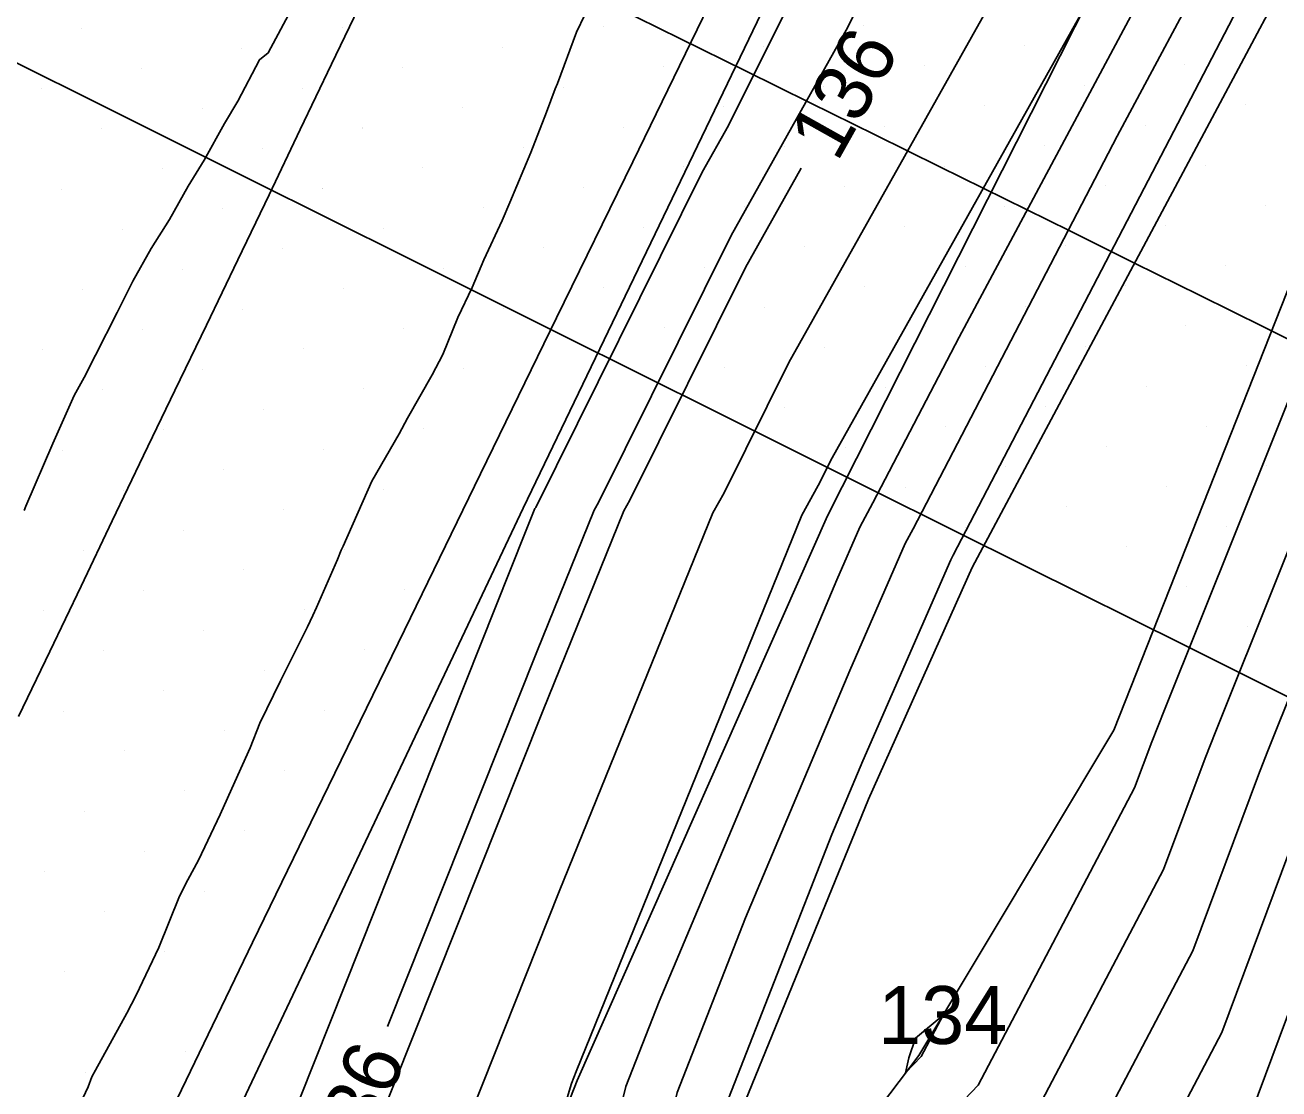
# Model space of a CAD drawing. Extents: x 2354170 to 2357230, y 866100 to 868290.
# Drawn here: x 2355683.04 to 2355726.38, y 867155.89 to 867192.65 of the extents above; entities that cross this region are included whole.
import ezdxf

# ---------------------------------------------------------------- set-up
doc = ezdxf.new("R2010")
doc.units = 0
for name, color, linetype in [('Default', 7, 'Continuous'), ('DTM Contours Major', 7, 'Continuous'), ('DTM Contours Minor', 7, 'Continuous'), ('DTM Contours Minor Text', 7, 'Continuous'), ('Exist DTM Breakline', 7, 'Continuous'), ('Exist DTM Scan Elevation Point', 7, 'Continuous'), ('Exist Roads EOP', 7, 'Continuous'), ('Exist Structure Major Box Culvert or Tunnel Topo', 7, 'Continuous'), ('PH Exist DTM Breakline', 7, 'Continuous'), ('Scratch_Level_0', 7, 'Continuous'), ('Scratch_Level_4', 7, 'Continuous')]:
    doc.layers.add(name, color=color, linetype=linetype)

msp = doc.modelspace()

# ---------------------------------------------------------------- linework, layer by layer
at = {"layer": 'Default'}
for points in [[(2355678.165, 867126.175), (2355687.697, 867143.855), (2355688.585, 867144.569), (2355689.234, 867146.246), (2355690.461, 867150.349), (2355700.339, 867175.135), (2355700.666, 867175.94), (2355700.69, 867175.983), (2355706.444, 867187.567), (2355707.35, 867189.181), (2355719.757, 867214.022), (2355721.491, 867217.061), (2355733.186, 867240.328)], [(2355739.08, 867229.651), (2355725.661, 867204.501), (2355725.103, 867203.43), (2355719.62, 867193.18), (2355710.931, 867177.694), (2355710.455, 867176.736), (2355709.887, 867175.717), (2355702.091, 867156.497), (2355701.925, 867156.081), (2355701.42, 867154.396), (2355696.297, 867138.982), (2355695.062, 867136.333), (2355693.48, 867134.605), (2355692.133, 867133.521), (2355691.296, 867131.968), (2355686.339, 867127.968), (2355688.792, 867125.903), (2355688.984, 867124.584), (2355685.124, 867115.853), (2355681.74, 867108.781)], [(2355735.68, 867228.193), (2355723.378, 867206.633), (2355719.745, 867199.358), (2355709.436, 867180.985), (2355707.2, 867176.485), (2355706.814, 867175.792), (2355701.507, 867162.71), (2355698.103, 867154.17), (2355693.781, 867139.722), (2355693.645, 867139.371), (2355690.654, 867136.966), (2355686.919, 867130.037), (2355683.355, 867127.161), (2355686.166, 867124.795), (2355685.265, 867120.638), (2355682.205, 867113.719)], [(2355741.229, 867227.398), (2355734.778, 867215.308), (2355727.72, 867201.761), (2355720.79, 867188.804), (2355713.734, 867175.237), (2355713.463, 867174.733), (2355711.546, 867170.35), (2355707.938, 867161.797), (2355705.579, 867155.767), (2355704.128, 867149.939), (2355701.874, 867143.16), (2355695.399, 867129.267), (2355694.161, 867127.915), (2355693.186, 867129.072), (2355692.058, 867128.328), (2355692.685, 867124.021), (2355690.961, 867120.122), (2355684.094, 867105.772), (2355681.964, 867101.721)], [(2355680.39, 867082.28), (2355683.532, 867088.697), (2355688.758, 867103.25), (2355697.155, 867117.942), (2355700.155, 867124.199), (2355707.185, 867141.78), (2355710.142, 867146.849), (2355717.952, 867155.037), (2355722.39, 867163.473), (2355723.823, 867167.315), (2355724.197, 867168.249), (2355732.609, 867189.248), (2355736.083, 867195.78), (2355744.226, 867216.048), (2355748.13, 867223.241)], [(2355679.882, 867086.321), (2355686.155, 867103.79), (2355696.236, 867121.427), (2355697.377, 867123.807), (2355705.829, 867144.946), (2355706.478, 867146.059), (2355715.983, 867156.023), (2355721.384, 867166.29), (2355721.978, 867167.884), (2355722.421, 867168.989), (2355732.372, 867193.832), (2355733.896, 867196.697), (2355743.681, 867221.052)], [(2355739.337, 867220.712), (2355729.029, 867200.926), (2355726.256, 867195.743), (2355715.12, 867174.332), (2355715.033, 867174.17), (2355711.997, 867167.226), (2355710.923, 867164.681), (2355707.354, 867155.556), (2355705.158, 867146.737), (2355704.663, 867145.249), (2355695.568, 867125.735), (2355695.097, 867125.22), (2355694.726, 867125.66), (2355694.297, 867125.378), (2355694.535, 867123.739), (2355693.88, 867122.257), (2355685.272, 867104.268), (2355684.868, 867103.5), (2355677.056, 867085.957)], [(2355682.003, 867075.417), (2355683.678, 867078.839), (2355690.833, 867093.451), (2355693.964, 867102.169), (2355698.994, 867110.972), (2355705.713, 867124.984), (2355709.897, 867135.449), (2355717.47, 867148.429), (2355721.891, 867153.064), (2355724.403, 867157.84), (2355727.513, 867166.177), (2355727.75, 867166.769), (2355733.083, 867180.082), (2355740.456, 867193.945), (2355745.316, 867206.04), (2355753.437, 867221.003)], [(2355680.655, 867066.584), (2355683.177, 867072.737), (2355685.322, 867077.119), (2355694.483, 867095.828), (2355696.566, 867101.629), (2355699.914, 867107.486), (2355708.492, 867125.376), (2355711.253, 867132.283), (2355721.134, 867149.22), (2355723.861, 867152.078), (2355725.41, 867155.023), (2355729.358, 867165.608), (2355729.527, 867166.029), (2355733.32, 867175.498), (2355742.643, 867193.028), (2355745.86, 867201.035), (2355756.091, 867219.884)], [(2355704.278, 867127.954), (2355708.541, 867138.614), (2355713.806, 867147.639), (2355719.922, 867154.05), (2355723.397, 867160.656), (2355725.668, 867166.746), (2355725.974, 867167.509), (2355732.846, 867184.665), (2355738.27, 867194.863), (2355744.771, 867211.044), (2355748.089, 867217.156)], [(2355731.479, 867212.266), (2355730.219, 867209.905), (2355726.411, 867202.595), (2355715.324, 867181.866), (2355712.347, 867176.143), (2355711.892, 867175.295), (2355711.095, 867173.474), (2355704.953, 867158.914), (2355703.804, 867155.978), (2355703.098, 867153.141), (2355699.086, 867141.071), (2355695.231, 867132.8), (2355693.225, 867130.609), (2355692.347, 867131.652), (2355691.915, 867130.867), (2355689.323, 867128.775), (2355690.304, 867127.949), (2355690.68, 867125.369)], [(2355683.013, 867175.87), (2355683.07, 867176.029), (2355684, 867178.19), (2355684.74, 867179.844), (2355685.086, 867180.469), (2355685.483, 867181.244), (2355686.224, 867182.714), (2355686.766, 867183.801), (2355687.401, 867184.932), (2355688.03, 867185.926), (2355688.678, 867187.085), (2355689.23, 867187.975), (2355689.936, 867189.251), (2355690.396, 867190.016), (2355691.142, 867191.45), (2355691.445, 867191.687), (2355692.32, 867193.317)], [(2355684.304, 867154.008), (2355685.219, 867155.963), (2355685.353, 867156.311), (2355685.472, 867156.54), (2355686.56, 867158.51), (2355686.879, 867159.131), (2355687.668, 867160.775), (2355688.382, 867162.545), (2355688.667, 867163.112), (2355689.035, 867163.799), (2355689.789, 867165.367), (2355690.289, 867166.504), (2355690.824, 867167.679), (2355691.156, 867168.522), (2355691.869, 867169.986), (2355692.808, 867171.852), (2355692.985, 867172.245), (2355693.115, 867172.529), (2355693.837, 867174.18), (2355693.97, 867174.508), (2355694.004, 867174.569), (2355694.042, 867174.646), (2355695.032, 867176.886), (2355695.969, 867178.523), (2355696.263, 867179.07), (2355697.112, 867180.559), (2355697.479, 867181.263), (2355697.995, 867182.544), (2355698.5, 867183.585), (2355698.898, 867184.531), (2355699.536, 867185.897), (2355699.792, 867186.518), (2355700.518, 867188.245), (2355701.065, 867189.636), (2355701.363, 867190.446), (2355701.446, 867190.629), (2355702.102, 867192.4), (2355702.389, 867193.002)], [(2355709.863, 867187.702), (2355707.94, 867184.276), (2355703.945, 867176.234), (2355703.74, 867175.866), (2355700.923, 867168.922), (2355694.282, 867152.26), (2355691.507, 867142.984), (2355691.115, 867141.97), (2355689.176, 867140.41), (2355682.542, 867128.106), (2355680.371, 867126.354), (2355682.083, 867124.913), (2355679.321, 867112.171), (2355678.839, 867111.204), (2355672.05, 867097.988)], [(2355714.768, 867158.444), (2355713.816, 867157.642), (2355713.585, 867156.96), (2355713.472, 867156.442), (2355714.013, 867157.01), (2355714.768, 867158.444)]]:
    msp.add_lwpolyline(points, dxfattribs=at)
at = {"layer": 'DTM Contours Major'}
for points in [[(2355704.278, 867127.954), (2355708.541, 867138.614), (2355713.806, 867147.639), (2355719.922, 867154.05), (2355723.397, 867160.656), (2355725.668, 867166.746), (2355725.974, 867167.509), (2355732.846, 867184.665), (2355738.27, 867194.863), (2355744.771, 867211.044), (2355748.089, 867217.156)], [(2355731.479, 867212.266), (2355730.219, 867209.905), (2355726.411, 867202.595), (2355715.324, 867181.866), (2355712.347, 867176.143), (2355711.892, 867175.295), (2355711.095, 867173.474), (2355704.953, 867158.914), (2355703.804, 867155.978), (2355703.098, 867153.141), (2355699.086, 867141.071), (2355695.231, 867132.8), (2355693.225, 867130.609), (2355692.347, 867131.652), (2355691.915, 867130.867), (2355689.323, 867128.775), (2355690.304, 867127.949), (2355690.68, 867125.369)]]:
    msp.add_lwpolyline(points, dxfattribs=at)
at = {"layer": 'DTM Contours Minor'}
msp.add_lwpolyline([(2355695.57, 867158.049), (2355700.728, 867170.993), (2355702.715, 867175.891), (2355702.86, 867176.151), (2355707.442, 867185.373), (2355711.482, 867192.573), (2355720.964, 867211.559), (2355726.221, 867220.772)], dxfattribs=at)
at = {"layer": 'Exist DTM Breakline'}
msp.add_lwpolyline([(2355706.58, 867218.357), (2355705.506, 867216.1), (2355704.432, 867213.842), (2355703.356, 867211.586), (2355702.278, 867209.33), (2355701.199, 867207.075), (2355700.121, 867204.819), (2355699.041, 867202.565), (2355697.959, 867200.311), (2355696.876, 867198.058), (2355695.794, 867195.804), (2355694.714, 867193.549), (2355693.635, 867191.294), (2355692.556, 867189.039), (2355691.477, 867186.784), (2355690.395, 867184.53), (2355689.31, 867182.278), (2355688.224, 867180.026), (2355687.139, 867177.774), (2355686.057, 867175.52), (2355684.979, 867173.264), (2355683.9, 867171.009), (2355682.822, 867168.754)], dxfattribs=at)
at = {"layer": 'Exist DTM Scan Elevation Point'}
for p, q in [((2355684.99, 867192.523), (2355684.99, 867192.523)), ((2355694.003, 867192.555), (2355694.003, 867192.555)), ((2355703.017, 867192.587), (2355703.017, 867192.587)), ((2355690.539, 867191.849), (2355690.539, 867191.849)), ((2355699.553, 867191.881), (2355699.553, 867191.881)), ((2355687.075, 867191.144), (2355687.075, 867191.144)), ((2355696.088, 867191.175), (2355696.088, 867191.175)), ((2355705.102, 867191.207), (2355705.102, 867191.207)), ((2355683.61, 867190.438), (2355683.61, 867190.438)), ((2355692.624, 867190.47), (2355692.624, 867190.47)), ((2355701.638, 867190.502), (2355701.638, 867190.502)), ((2355689.16, 867189.764), (2355689.16, 867189.764)), ((2355698.173, 867189.796), (2355698.173, 867189.796)), ((2355685.695, 867189.059), (2355685.695, 867189.059)), ((2355694.709, 867189.09), (2355694.709, 867189.09)), ((2355703.723, 867189.122), (2355703.723, 867189.122)), ((2355691.245, 867188.385), (2355691.245, 867188.385)), ((2355700.258, 867188.417), (2355700.258, 867188.417)), ((2355687.78, 867187.679), (2355687.78, 867187.679)), ((2355696.794, 867187.711), (2355696.794, 867187.711)), ((2355684.316, 867186.974), (2355684.316, 867186.974)), ((2355693.33, 867187.005), (2355693.33, 867187.005)), ((2355702.343, 867187.037), (2355702.343, 867187.037)), ((2355689.865, 867186.3), (2355689.865, 867186.3)), ((2355698.879, 867186.332), (2355698.879, 867186.332)), ((2355686.401, 867185.594), (2355686.401, 867185.594)), ((2355695.415, 867185.626), (2355695.415, 867185.626)), ((2355691.95, 867184.92), (2355691.95, 867184.92)), ((2355700.964, 867184.952), (2355700.964, 867184.952)), ((2355688.486, 867184.215), (2355688.486, 867184.215)), ((2355697.499, 867184.247), (2355697.499, 867184.247)), ((2355685.021, 867183.509), (2355685.021, 867183.509)), ((2355694.035, 867183.541), (2355694.035, 867183.541)), ((2355690.571, 867182.835), (2355690.571, 867182.835)), ((2355699.584, 867182.867), (2355699.584, 867182.867)), ((2355687.106, 867182.13), (2355687.106, 867182.13)), ((2355696.12, 867182.162), (2355696.12, 867182.162)), ((2355683.642, 867181.424), (2355683.642, 867181.424)), ((2355692.656, 867181.456), (2355692.656, 867181.456)), ((2355689.191, 867180.75), (2355689.191, 867180.75)), ((2355698.205, 867180.782), (2355698.205, 867180.782)), ((2355685.727, 867180.045), (2355685.727, 867180.045)), ((2355694.741, 867180.077), (2355694.741, 867180.077)), ((2355691.276, 867179.371), (2355691.276, 867179.371)), ((2355687.812, 867178.665), (2355687.812, 867178.665)), ((2355696.826, 867178.697), (2355696.826, 867178.697)), ((2355684.347, 867177.96), (2355684.347, 867177.96)), ((2355693.361, 867177.992), (2355693.361, 867177.992)), ((2355689.897, 867177.286), (2355689.897, 867177.286)), ((2355686.432, 867176.58), (2355686.432, 867176.58)), ((2355695.446, 867176.612), (2355695.446, 867176.612)), ((2355691.982, 867175.907), (2355691.982, 867175.907)), ((2355688.517, 867175.201), (2355688.517, 867175.201)), ((2355685.053, 867174.496), (2355685.053, 867174.496)), ((2355694.067, 867174.527), (2355694.067, 867174.527)), ((2355690.602, 867173.822), (2355690.602, 867173.822)), ((2355687.138, 867173.116), (2355687.138, 867173.116)), ((2355696.152, 867173.148), (2355696.152, 867173.148)), ((2355683.674, 867172.411), (2355683.674, 867172.411)), ((2355692.687, 867172.442), (2355692.687, 867172.442)), ((2355689.223, 867171.737), (2355689.223, 867171.737)), ((2355685.758, 867171.031), (2355685.758, 867171.031)), ((2355694.772, 867171.063), (2355694.772, 867171.063)), ((2355691.308, 867170.357), (2355691.308, 867170.357)), ((2355687.843, 867169.652), (2355687.843, 867169.652)), ((2355684.379, 867168.946), (2355684.379, 867168.946)), ((2355693.393, 867168.978), (2355693.393, 867168.978)), ((2355689.928, 867168.272), (2355689.928, 867168.272)), ((2355686.464, 867167.567), (2355686.464, 867167.567)), ((2355692.013, 867166.893), (2355692.013, 867166.893)), ((2355688.549, 867166.187), (2355688.549, 867166.187)), ((2355685.085, 867165.482), (2355685.085, 867165.482)), ((2355690.634, 867164.808), (2355690.634, 867164.808)), ((2355687.17, 867164.102), (2355687.17, 867164.102)), ((2355683.705, 867163.397), (2355683.705, 867163.397)), ((2355689.255, 867162.723), (2355689.255, 867162.723)), ((2355685.79, 867162.017), (2355685.79, 867162.017)), ((2355687.875, 867160.638), (2355687.875, 867160.638)), ((2355684.411, 867159.932), (2355684.411, 867159.932)), ((2355686.496, 867158.553), (2355686.496, 867158.553)), ((2355688.581, 867157.173), (2355688.581, 867157.173)), ((2355685.116, 867156.468), (2355685.116, 867156.468))]:
    msp.add_line(p, q, dxfattribs=at)
at = {"layer": 'Exist Roads EOP'}
msp.add_lwpolyline([(2355680.525, 867139.315), (2355683.103, 867144.733), (2355685.693, 867150.145), (2355688.295, 867155.552), (2355690.907, 867160.954), (2355693.527, 867166.351), (2355696.153, 867171.746), (2355698.782, 867177.139), (2355701.413, 867182.532), (2355704.044, 867187.924), (2355706.674, 867193.317), (2355709.302, 867198.711), (2355711.927, 867204.106), (2355714.549, 867209.503), (2355717.167, 867214.902), (2355719.78, 867220.303)], dxfattribs=at)
at = {"layer": 'Exist Structure Major Box Culvert or Tunnel Topo'}
msp.add_lwpolyline([(2355803.634, 867131.086), (2355798.24, 867133.714), (2355792.865, 867136.38), (2355787.502, 867139.069), (2355782.142, 867141.765), (2355776.779, 867144.455), (2355771.413, 867147.138), (2355766.043, 867149.816), (2355760.673, 867152.492), (2355755.302, 867155.166), (2355749.932, 867157.842), (2355744.562, 867160.519), (2355739.193, 867163.197), (2355733.824, 867165.875), (2355728.455, 867168.553), (2355723.085, 867171.229), (2355717.714, 867173.904), (2355712.344, 867176.58), (2355706.974, 867179.258), (2355701.605, 867181.936), (2355696.236, 867184.614), (2355690.866, 867187.291), (2355685.496, 867189.966), (2355680.125, 867192.642)], dxfattribs=at)
at = {"layer": 'PH Exist DTM Breakline'}
for points in [[(2355837.882, 867455.403), (2355821.17, 867421.842), (2355806.344, 867389.74), (2355794.755, 867363.845), (2355793.088, 867352.536), (2355792.171, 867348.439), (2355790.111, 867345.552), (2355782.553, 867336.039), (2355777.227, 867330.778), (2355765.909, 867311.071), (2355754.32, 867289.06), (2355742.292, 867263.446), (2355732.169, 867242.268), (2355700.262, 867175.95), (2355686.45, 867146.762), (2355675.72, 867125.097), (2355660.554, 867093.452), (2355646.796, 867063.536), (2355632.78, 867034.163), (2355619.043, 867004.402), (2355606.805, 866979.006), (2355594.124, 866952.764), (2355579.808, 866923.86)], [(2355677.815, 867084.975), (2355685.547, 867103.916), (2355695.671, 867123.567), (2355705.448, 867145.837), (2355707.937, 867155.486), (2355712.188, 867165.902), (2355715.773, 867173.905), (2355743.217, 867225.312), (2355754.664, 867247.835), (2355760.68, 867259.91), (2355762.17, 867266.141), (2355767.769, 867277.123), (2355771.411, 867283.401), (2355777.779, 867297.336), (2355783.987, 867310.399), (2355788.775, 867318.885), (2355796.286, 867329.785), (2355800.026, 867340.356), (2355807.314, 867356.627), (2355810.405, 867367.165), (2355819.229, 867383.864), (2355826.406, 867397.642), (2355834.416, 867416.958), (2355839.636, 867428.918)], [(2355775.144, 867308.317), (2355771.38, 867300.88), (2355762.919, 867282.648), (2355756.464, 867268.795), (2355745.728, 867247.001), (2355738.42, 867230.343), (2355710.775, 867175.696), (2355702.12, 867156.179), (2355694.983, 867137.997), (2355692.56, 867132.526), (2355692.233, 867131.183), (2355691.311, 867129.313), (2355687.936, 867124.744), (2355679.451, 867111.705), (2355670.374, 867094.617), (2355667.473, 867088.652), (2355653.715, 867064.678), (2355641.108, 867037.333), (2355633.25, 867028.288)], [(2355743.217, 867225.312), (2355720.67, 867168.287), (2355713.932, 867157.05), (2355705.448, 867145.837)]]:
    msp.add_lwpolyline(points, dxfattribs=at)
at = {"layer": 'Scratch_Level_0'}
for p, q in [((2355684.989, 867192.523), (2355684.989, 867192.523)), ((2355694.003, 867192.555), (2355694.003, 867192.555)), ((2355703.017, 867192.587), (2355703.017, 867192.587)), ((2355712.031, 867192.619), (2355712.031, 867192.619)), ((2355690.539, 867191.85), (2355690.539, 867191.85)), ((2355699.552, 867191.881), (2355699.552, 867191.881)), ((2355708.566, 867191.913), (2355708.566, 867191.913)), ((2355717.58, 867191.945), (2355717.58, 867191.945)), ((2355687.074, 867191.144), (2355687.074, 867191.144)), ((2355696.088, 867191.176), (2355696.088, 867191.176)), ((2355705.102, 867191.207), (2355705.102, 867191.207)), ((2355714.116, 867191.239), (2355714.116, 867191.239)), ((2355723.129, 867191.271), (2355723.129, 867191.271)), ((2355692.624, 867190.47), (2355692.624, 867190.47)), ((2355701.637, 867190.502), (2355701.637, 867190.502)), ((2355710.651, 867190.534), (2355710.651, 867190.534)), ((2355719.665, 867190.565), (2355719.665, 867190.565)), ((2355716.201, 867189.86), (2355716.201, 867189.86)), ((2355725.214, 867189.891), (2355725.214, 867189.891)), ((2355689.159, 867189.765), (2355689.159, 867189.765)), ((2355698.173, 867189.796), (2355698.173, 867189.796)), ((2355707.187, 867189.828), (2355707.187, 867189.828)), ((2355694.709, 867189.091), (2355694.709, 867189.091)), ((2355703.722, 867189.122), (2355703.722, 867189.122)), ((2355712.736, 867189.154), (2355712.736, 867189.154)), ((2355721.75, 867189.186), (2355721.75, 867189.186)), ((2355691.244, 867188.385), (2355691.244, 867188.385)), ((2355700.258, 867188.417), (2355700.258, 867188.417)), ((2355709.272, 867188.449), (2355709.272, 867188.449)), ((2355718.285, 867188.48), (2355718.285, 867188.48)), ((2355696.793, 867187.711), (2355696.793, 867187.711)), ((2355705.807, 867187.743), (2355705.807, 867187.743)), ((2355714.821, 867187.775), (2355714.821, 867187.775)), ((2355723.835, 867187.806), (2355723.835, 867187.806)), ((2355693.329, 867187.006), (2355693.329, 867187.006)), ((2355702.343, 867187.037), (2355702.343, 867187.037)), ((2355711.357, 867187.069), (2355711.357, 867187.069)), ((2355720.37, 867187.101), (2355720.37, 867187.101)), ((2355716.906, 867186.395), (2355716.906, 867186.395)), ((2355725.92, 867186.427), (2355725.92, 867186.427)), ((2355698.878, 867186.332), (2355698.878, 867186.332)), ((2355707.892, 867186.364), (2355707.892, 867186.364)), ((2355695.414, 867185.626), (2355695.414, 867185.626)), ((2355704.428, 867185.658), (2355704.428, 867185.658)), ((2355713.442, 867185.69), (2355713.442, 867185.69)), ((2355722.455, 867185.721), (2355722.455, 867185.721)), ((2355700.963, 867184.952), (2355700.963, 867184.952)), ((2355709.977, 867184.984), (2355709.977, 867184.984)), ((2355718.991, 867185.016), (2355718.991, 867185.016)), ((2355697.499, 867184.247), (2355697.499, 867184.247)), ((2355706.513, 867184.279), (2355706.513, 867184.279)), ((2355715.527, 867184.31), (2355715.527, 867184.31)), ((2355724.54, 867184.342), (2355724.54, 867184.342)), ((2355703.048, 867183.573), (2355703.048, 867183.573)), ((2355712.062, 867183.605), (2355712.062, 867183.605)), ((2355721.076, 867183.636), (2355721.076, 867183.636)), ((2355717.612, 867182.931), (2355717.612, 867182.931)), ((2355708.598, 867182.899), (2355708.598, 867182.899)), ((2355705.133, 867182.194), (2355705.133, 867182.194)), ((2355714.147, 867182.225), (2355714.147, 867182.225)), ((2355723.161, 867182.257), (2355723.161, 867182.257)), ((2355710.683, 867181.52), (2355710.683, 867181.52)), ((2355719.697, 867181.551), (2355719.697, 867181.551)), ((2355707.218, 867180.814), (2355707.218, 867180.814)), ((2355716.232, 867180.846), (2355716.232, 867180.846)), ((2355725.246, 867180.878), (2355725.246, 867180.878)), ((2355712.768, 867180.14), (2355712.768, 867180.14)), ((2355721.782, 867180.172), (2355721.782, 867180.172)), ((2355718.317, 867179.466), (2355718.317, 867179.466)), ((2355709.303, 867179.435), (2355709.303, 867179.435)), ((2355714.853, 867178.761), (2355714.853, 867178.761)), ((2355723.867, 867178.793), (2355723.867, 867178.793)), ((2355711.388, 867178.055), (2355711.388, 867178.055)), ((2355720.402, 867178.087), (2355720.402, 867178.087)), ((2355716.938, 867177.381), (2355716.938, 867177.381)), ((2355725.951, 867177.413), (2355725.951, 867177.413)), ((2355713.473, 867176.676), (2355713.473, 867176.676)), ((2355722.487, 867176.708), (2355722.487, 867176.708)), ((2355719.023, 867176.002), (2355719.023, 867176.002)), ((2355715.558, 867175.296), (2355715.558, 867175.296)), ((2355724.572, 867175.328), (2355724.572, 867175.328)), ((2355721.108, 867174.623), (2355721.108, 867174.623)), ((2355723.193, 867173.243), (2355723.193, 867173.243)), ((2355725.278, 867171.864), (2355725.278, 867171.864))]:
    msp.add_line(p, q, dxfattribs=at)
at = {"layer": 'Scratch_Level_4'}
msp.add_lwpolyline([(2355681.038, 867204.349), (2355683.28, 867203.243), (2355685.521, 867202.137), (2355687.763, 867201.03), (2355690.005, 867199.923), (2355692.246, 867198.817), (2355694.488, 867197.71), (2355696.73, 867196.603), (2355698.971, 867195.496), (2355701.213, 867194.389), (2355703.454, 867193.282), (2355705.696, 867192.175), (2355707.938, 867191.069), (2355710.179, 867189.962), (2355712.421, 867188.855), (2355714.662, 867187.748), (2355716.904, 867186.64), (2355719.145, 867185.533), (2355721.386, 867184.424), (2355723.626, 867183.315), (2355725.866, 867182.205), (2355728.106, 867181.095)], dxfattribs=at)

# ---------------------------------------------------------------- texts
at = {"layer": 'Default'}
msp.add_text('136', height=2, rotation=60.7038, dxfattribs=at).set_placement((2355711.105, 867187.872))
msp.add_text('134', height=2, dxfattribs=at).set_placement((2355712.524, 867157.444))
at = {"layer": 'DTM Contours Minor Text'}
msp.add_text('136', height=2, rotation=68.2711, dxfattribs=at).set_placement((2355694.557, 867152.808))

doc.saveas('drawing.dxf')
